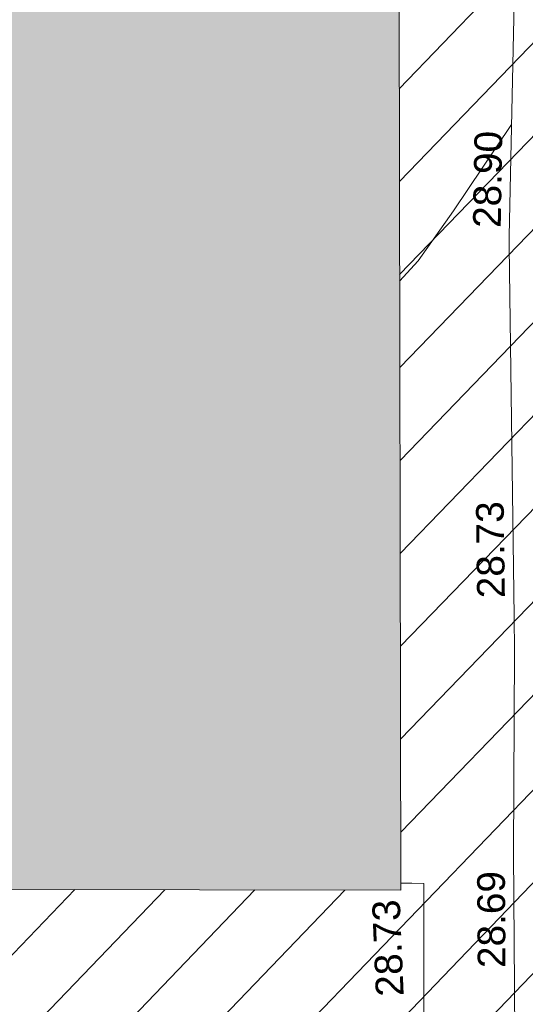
# Model space of a CAD drawing. Header units: millimetres. Extents: x -290717 to 520720, y -103372 to 287762.
# Tile 258 of 375: x 80915 to 87749, y 134590 to 147897. Entities that reach past the tile are written whole.
import ezdxf

# ---------------------------------------------------------------- set-up
doc = ezdxf.new("R2010")
doc.units = ezdxf.units.MM
doc.linetypes.add('IMPORT-HIDDEN2 _3_', pattern=[4762.5, 3175, -1587.5])
doc.linetypes.add('IMPORT-UG_ELEC_STREET LIGHTING_QLB2 _2_', pattern=[2700, 1500, -300.0000000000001, 0, -250, 150, -300.0000000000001, 0, -200])
for name, color, linetype, lineweight, true_color in [('00_UAV_CONCRETE', 9, 'Continuous', 9, 0x808080), ('00_UAV_WALL', 7, 'Continuous', 9, 0x7c00a5), ('01_DTM_CONTOUR_MNR', 7, 'Continuous', 9, 0xa5a552), ('12333-PUM-2D-U-0001-C01 - Rev2_REVIT IMPORT_dwg', 7, 'Continuous', 9, 0x767676), ('A_RHA_Line', 7, 'Continuous', 9, 0x00a600), ('PUM-CHAMBER EXTENTS', 6, 'IMPORT-HIDDEN2 _3_', 9, 0xff00ff)]:
    doc.layers.add(name, color=color, linetype=linetype, lineweight=lineweight, true_color=true_color)
doc.layers.add('A_RHA_Detail', color=7, linetype='Continuous', lineweight=9)
doc.styles.add('Swis721 Lt BT_2', font='swissl.ttf', dxfattribs={"height": 375})

# ---------------------------------------------------------------- blocks, each defined once
blk = doc.blocks.new('12333-PUM-2D-U-0001-C01 - Rev2_REVIT IMPORT_dwg_MGS62954_T2_Galway_ITM_3d_Rev1-2077680-Site Location Plan Existing')
at = {"layer": '00_UAV_CONCRETE', "color": 254, "true_color": 0xcccccc, "flags": 128}
blk.add_lwpolyline([(533990482.5850002, 725680283.7790002), (533990547.585, 725683139.7790002), (533990605.5043429, 725685282.151128), (533990637.5850001, 725686468.7789999), (533990703.3188965, 725690117.3828013), (533990539.7031529, 725690122.4490699), (533990392.0646518, 725690127.0206119)], dxfattribs=at)
at = {"layer": '00_UAV_WALL', "color": 254, "true_color": 0xcccccc, "flags": 128}
blk.add_lwpolyline([(533991718.585, 725678814.779), (533991761.3979558, 725679818.3149525), (533991761.4323798, 725679823.3458691), (533991801.5850001, 725682388.7790002), (533991827.4972053, 725683706.6219188), (533991872.8446288, 725686012.9011853), (533991902.8110293, 725688705.5889663), (533991922.8963124, 725690510.3901883), (533991981.4815797, 725693235.2891474), (533991983.6731504, 725693704.4999399), (533992007.0123217, 725698701.3685498), (533992007.6747441, 725698843.1918048), (533992195.4807081, 725703689.248296), (533992242.69166, 725704907.457426), (533992316.1248336, 725708683.7302266), (533992381.1856673, 725712029.4586464), (533992397.1900485, 725713681.2148721), (533992445.6276332, 725718680.2885913), (533992456.1220001, 725719763.3755002)], dxfattribs=at)
at = {"layer": '01_DTM_CONTOUR_MNR', "color": 254, "true_color": 0xcccccc, "flags": 128}
blk.add_lwpolyline([(533992066.2498626, 725700354.6365284), (533991260.3722934, 725699202.0650829), (533990771.9223536, 725698533.7291317), (533990517.1160828, 725698260.7931753)], dxfattribs=at)
at = {"layer": '00_UAV_CONCRETE', "color": 251, "true_color": 0x666666, "insert": (533990028.7282501, 725688592.9059154), "char_height": 375, "width": 1495.902363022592, "attachment_point": 1, "rotation": 91.38450292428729, "line_spacing_factor": 1.005061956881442, "style": 'Swis721 Lt BT_2'}
blk.add_mtext('28.73', dxfattribs=at)
at = {"layer": '00_UAV_WALL', "color": 251, "true_color": 0x666666, "char_height": 375, "width": 1495.902363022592, "attachment_point": 1, "line_spacing_factor": 1.005061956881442, "style": 'Swis721 Lt BT_2'}
for s, insert, rotation in [('28.90', (533991520.5397781, 725698968.008436), 88.05785501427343), ('28.73', (533991489.6166216, 725693956.810286), 89.73238713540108), ('28.69', (533991410.394115, 725688961.0844597), 89.36239269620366)]:
    blk.add_mtext(s, dxfattribs=dict(at, insert=insert, rotation=rotation))
blk = doc.blocks.new('12333-PUM-2D-U-0001-C01 - Rev2_REVIT IMPORT_dwg-1620468-Site Location Plan Existing')
at = {"layer": 'PUM-CHAMBER EXTENTS', "true_color": 0xfff4d4}
h = blk.add_hatch(dxfattribs=at)
h.set_pattern_fill('FP_14', style=0, pattern_type=2)
h.set_pattern_definition([(45, (-533641079.65, -725615854.3560001), (-618.7184335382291, 618.7184335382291), [])])
h.paths.add_polyline_path([(351699.72233876, 60394.56140982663), (351708.9931528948, 60906.25732133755), (352393.2163071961, 60898.13015711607), (353041.6677554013, 66223.39089320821), (353206.9931529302, 73966.25732144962), (353982.8594361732, 73952.7145251), (354317.3501528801, 76699.64382133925), (358888.3501528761, 76111.64382135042), (361222.350152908, 86809.64382132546), (361563.3501529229, 88895.64382133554), (363078.350152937, 90435.64382137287), (363904.3501529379, 101867.6438212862), (365385.1266995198, 110525.3932341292), (365230.9820148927, 110551.7047199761), (365498.4008083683, 111226.8875165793), (365470.0968050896, 111952.5482150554), (365624.7061381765, 111926.1574136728), (366051.350152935, 114420.6438213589), (364898.3501528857, 114331.6438213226), (360524.3501529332, 111561.643821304), (356416.7002318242, 111258.678218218), (357929.2858412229, 111182.0907012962), (360544.5530249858, 111349.5624075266), (360546.5568067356, 111049.5690885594), (355314.0187962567, 111014.6190039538), (355309.6134037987, 111177.0234435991), (355277.3501528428, 111174.643821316), (352644.3501529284, 114141.6438213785), (338239.8330883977, 112460.2766464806), (329804.3501528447, 111555.6438213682), (319532.3501528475, 110592.6438213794), (310517.3501528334, 109863.6438213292), (302620.3501528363, 109581.6438213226), (295825.3501529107, 109566.6438213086), (279813.3501529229, 106549.643821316), (276140.8366145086, 103581.1872824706), (276061.814112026, 103425.8629484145), (271406.8224872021, 105468.1551963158), (271509.3894614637, 105701.9358727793), (267649.350152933, 107463.6438213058), (260223.350152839, 100640.6438213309), (259796.3501529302, 72682.64382134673), (269496.3501528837, 64316.64382130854), (273776.3501529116, 63665.64382135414), (309011.3501528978, 62955.64382139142), (311037.3501528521, 62074.64382133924), (337339.3501528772, 60871.64382135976), (351699.5658924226, 60394.56660731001)])
h.paths.add_polyline_path([(268358.9909750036, 65556.86419186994), (264596.4920611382, 69167.41490751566), (264804.2082447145, 69383.8727354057), (266581.5988270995, 67470.36930634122), (268566.7072650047, 65773.32227584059), (268393.5501527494, 65592.87780157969)])
h.paths.add_polyline_path([(332379.887152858, 67575.85382149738), (302320.8871528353, 68122.8538214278), (302332.4158496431, 68783.33241919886), (280169.8095181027, 69186.63780598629), (280330.3604934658, 78384.59702432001), (275960.0958838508, 78464.13017966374), (276108.0612945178, 86595.19465455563), (280450.151176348, 86519.4031937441), (280756.2778082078, 103341.6855813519), (302910.5740271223, 102938.5317815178), (302921.4142533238, 103534.2289657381), (310787.9439886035, 103391.0774384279), (310815.0515438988, 104880.7045066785), (318228.828162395, 104745.7919744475), (318301.0448391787, 108714.2766025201), (322633.8020448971, 108635.4310593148), (322539.6341878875, 103240.5581443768), (349750.1643799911, 102745.3933022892), (349310.9351529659, 74176.42282136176), (332506.0083566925, 74506.52523825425), (332420.225768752, 69792.56032023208)])
h.paths.add_polyline_path([(262373.7501529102, 72788.24382131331), (262335.6501528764, 75226.64382130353), (265345.5501529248, 75226.64382130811), (265383.6501528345, 72864.44382133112), (265304.2827260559, 72862.43451938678)])
h.paths.add_polyline_path([(261383.1501528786, 75912.44382136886), (261459.3501528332, 80789.24382133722), (267517.2501529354, 80713.04382135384), (267441.050152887, 75836.24382130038), (261504.3495088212, 75910.91930116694)])
h.paths.add_polyline_path([(302573.8228673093, 78329.52926304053), (302592.4407276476, 78963.90062831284), (306343.567266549, 78898.43991812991), (306598.9518629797, 91613.85658206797), (302817.4785721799, 91689.80612071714), (302824.7187942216, 92271.10215000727), (296640.3411529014, 92395.32482125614), (296360.3411528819, 78454.32482147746), (302538.3452618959, 78330.24181806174)])
h.paths.add_polyline_path([(261840.3501529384, 80865.44382136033), (261687.9501528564, 92981.24382131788), (264050.1501528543, 92981.2438213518), (264202.5501529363, 80865.44382139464), (263838.6680771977, 80865.44382138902)])
h.paths.add_polyline_path([(274664.4282881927, 104261.9875886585), (272430.0401462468, 105281.7542374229), (273799.1437452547, 104582.3695657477), (274486.1144024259, 104328.01044291)])
h.paths.add_polyline_path([(315481.3501528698, 115683.6438212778), (326437.165211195, 116343.5766866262), (364189.350152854, 120948.6438212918), (366744.3501529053, 124721.6438213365), (363517.3501528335, 126053.6438213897), (359872.3501529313, 126432.6438213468), (352849.3501528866, 126181.6438212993), (339104.3501528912, 124625.643821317), (335451.3501528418, 124514.6438212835), (325145.3501528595, 123235.643821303), (319635.3501528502, 122976.6438213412), (314446.3501528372, 122493.6438213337), (313566.3501528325, 118980.6438212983)])
h.paths.add_polyline_path([(322305.050152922, 119194.0438212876), (322152.6501528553, 121403.8438213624), (326724.6501528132, 121784.8438213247), (326877.0501529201, 119498.8438214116), (323355.1979919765, 119264.0536772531)])
h.paths.add_polyline_path([(328629.650152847, 120870.443821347), (328477.2501528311, 122089.6438212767), (329810.7501529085, 122242.0438213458), (329963.1501528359, 121022.8438213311), (328841.3815410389, 120894.6416942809)])
h.paths.add_polyline_path([(317352.0501528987, 121480.0438213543), (317352.0501528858, 121861.0438214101), (317618.7501528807, 121856.3885555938), (317618.7501528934, 121480.043821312), (317362.3608135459, 121480.0438213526)])
h.paths.add_polyline_path([(331601.4501528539, 122089.6438213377), (331144.2501528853, 122242.0438213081), (331258.5501528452, 122623.0438213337), (331715.7501528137, 122470.6438213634), (331644.5503212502, 122233.3110493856)])
blk.add_blockref('12333-PUM-2D-U-0001-C01 - Rev2_REVIT IMPORT_dwg_MGS62954_T2_Galway_ITM_3d_Rev1-2077680-Site Location Plan Existing', (-533641079.6498471, -725615854.3561786))

msp = doc.modelspace()

# ---------------------------------------------------------------- hatches: boundary and pattern name
at = {"layer": 'A_RHA_Detail', "true_color": 0xc0c0c0}
h = msp.add_hatch(color=9, dxfattribs=at)
h.paths.add_polyline_path([(-80880.60083898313, -68502.79057078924), (-80400.86592458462, -68483.4150911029), (-80400.86592458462, -62984.64684182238), (-24474.85765180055, -63009.32043784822), (-24456.14471274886, -50840.30023854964), (-36622.55041054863, -50831.65104346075), (-36622.5504104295, -44228.57792609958), (-50959.05265825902, -44213.68205212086), (-50959.05265825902, -42573.78171509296), (-54563.93258049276, -42571.21897729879), (-54565.69773355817, -45054.17447471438), (-92408.82109324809, -45027.27149617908), (-92411.78875845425, -49201.74309219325), (-100061.9988811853, -49201.74309219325), (-100052.221444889, -64852.82557835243), (-86120.90825231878, -64852.82557835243), (-86092.16626519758, -62957.90041523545), (-84861.10047611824, -62957.90041520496), (-84854.79054275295, -68240.10973718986), (-80870.60226895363, -68240.10973718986)])
h.paths.add_polyline_path([(-137238.9269955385, -68461.93840922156), (-132719.7426408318, -68433.06336920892), (-132847.0731201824, -62850.0428228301), (-130454.6837966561, -62916.63108081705), (-130498.2830220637, -61355.8539363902), (-117581.136331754, -61423.42893434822), (-117492.3908565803, -49183.91309186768), (-125136.5200282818, -49178.47881939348), (-125133.5727033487, -45032.61887132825), (-163007.1824077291, -45005.69421944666), (-163007.1824077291, -44090.29634113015), (-163123.8521375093, -44090.21339942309), (-163122.6389897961, -42383.751842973), (-166563.8543420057, -42383.75184295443), (-166565.0349082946, -44044.3982420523), (-193158.4656786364, -44025.49275802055), (-193195.152889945, -62863.6565097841), (-137269.7106414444, -62916.63108078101), (-137254.3708868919, -65679.90523788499)])
h.paths.add_polyline_path([(120310.9497607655, -32334.2823016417), (120312.4652266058, -31610.73011961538), (133451.2244789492, -31638.24899384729), (133469.2230092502, -19717.98315777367), (121295.7536929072, -19692.48606427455), (121319.8434528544, -8190.941560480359), (112277.0825929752, -8172.001674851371), (112263.1769726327, -14811.12345451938), (78285.85310969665, -14739.95861435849), (78292.82277619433, -8167.077575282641), (76545.55099677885, -8163.40371230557), (69355.76844230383, -8152.931592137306), (69353.66597202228, -9156.746357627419), (68372.60878942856, -9154.691552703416), (68372.60878942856, -13705.52853212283), (69333.72334743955, -13707.54156767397), (69325.07112544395, -16249.53369225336), (66623.4489111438, -16249.53369225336), (66619.79243932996, -17995.29925522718), (65989.07757491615, -17995.29925522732), (65985.44262769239, -19730.78799479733), (57152.23993372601, -19712.28702423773), (57127.42535098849, -31559.89461998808), (70277.87165423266, -31587.43801817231), (70277.87165428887, -32271.74147154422), (78263.96947906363, -32285.12944888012), (78266.62669288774, -31019.79372153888), (112335.8856506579, -31091.15111856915), (112335.8856506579, -32317.57330550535), (119781.4233959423, -32333.17321910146)])
h.paths.add_polyline_path([(7503.71740934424, -1791.43926322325), (15482.43097389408, -674.0213230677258), (15484.0826184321, 148.1327206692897), (56188.28042539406, 205.5276654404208), (56155.8432600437, 14338.31663138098), (18016.62665932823, 14236.4814953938), (17967.9025208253, 34313.18372075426), (21727.10644861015, 34324.06926249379), (21708.9097307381, 40608.10218319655), (18009.66447156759, 40608.10218325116), (17995.54603703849, 45483.75063445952), (9770.084212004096, 45420.63294734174), (3966.216019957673, 45443.14492469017), (3984.771235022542, 14176.56786831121), (1023.062455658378, 14176.56786840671), (-276.5134647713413, 14190.52623465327), (-231.6790044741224, 5976.811441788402), (-226.4491536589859, 193.7444677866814), (1220.250839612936, 179.5999159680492), (7477.609307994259, 143.2867556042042), (7488.638446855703, -674.0213230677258)])
h.paths.add_polyline_path([(77755.59663317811, 53.47451145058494), (77729.51881611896, 1699.844979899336), (94464.47132486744, 1659.976083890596), (94606.37913471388, 17991.39023626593), (88810.41901146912, 18015.03260816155), (88799.89418497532, 14436.74271609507), (69413.88950349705, 14457.87738898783), (69377.35724448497, 99.62816357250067), (70760.85642036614, 92.0068082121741)])
h.paths.add_polyline_path([(61252.12079698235, 46453.95617369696), (105774.7348988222, 46472.68783510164), (105768.2642197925, 61852.61234310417), (92285.13876306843, 61852.61234310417), (92308.59670397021, 65784.30757142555), (96107.46680002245, 65767.6044524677), (96059.6808111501, 75209.20847378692), (101084.8427276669, 75071.88872768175), (104988.0046543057, 74765.36560410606), (108403.6894220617, 74363.84089439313), (112009.2703903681, 73787.25420864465), (115645.3524814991, 73049.69667210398), (116890.8108050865, 72761.69136255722), (120208.9929832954, 71893.18353872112), (120865.241739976, 71703.68487155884), (124135.6329505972, 70669.67317909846), (127435.6253142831, 69480.50055823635), (127820.4368655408, 69394.93141813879), (128274.3081769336, 69331.69585757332), (128731.879114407, 69306.66104520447), (129189.9401456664, 69320.00258265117), (129645.2782985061, 69371.62688830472), (130094.6997111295, 69461.17185607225), (130535.0520071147, 69588.00939078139), (130963.2464342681, 69751.2498188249), (131376.279516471, 69949.74812593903), (131771.254123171, 70182.11198906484), (132162.5575600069, 70460.54046602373), (132496.0921582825, 70741.69081117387), (132820.8713676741, 71064.98072578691), (133117.4593294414, 71414.31364276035), (133383.77568926, 71787.23923958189), (133616.5473239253, 72178.53728446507), (133817.1647262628, 72590.54524901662), (133982.6025969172, 73017.89547517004), (134111.7005086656, 73457.59040804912), (134203.5529320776, 73906.545904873), (134257.5155882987, 74361.61286220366), (134272.5462649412, 74819.59931534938), (134250.5259874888, 75277.29281749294), (134189.6227572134, 75731.48297750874), (134090.9274700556, 76178.98397761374), (133955.1324028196, 76616.65691996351), (133783.1900598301, 77041.4318434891), (133576.3064937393, 77450.3292564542), (133335.9328436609, 77840.48103831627), (133063.7551572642, 78209.15055536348), (132761.6825665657, 78553.75185442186), (132431.8338935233, 78871.86780505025), (132076.5227904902, 79161.26705200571), (131698.2415079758, 79419.91966864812), (131299.6434187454, 79646.01139199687), (131093.5942456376, 79746.34209763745), (132146.0467355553, 83110.22226149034), (122787.763295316, 86282.54285521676), (121604.3555410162, 82800.35918872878), (117095.9864226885, 83870.84033788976), (116841.9598400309, 83526.35449576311), (116120.5435466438, 91221.9361197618), (110237.7341284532, 91274.27491024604), (110194.3680786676, 90435.39030217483), (104988.0046543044, 90486.49901569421), (104973.2761846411, 94309.82427956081), (103746.1314668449, 94309.82427962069), (103839.9937121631, 122852.1474272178), (96365.09202303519, 122931.9599471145), (96350.3400238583, 123952.416858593), (104555.5505249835, 123902.1925258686), (104607.3234457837, 120248.5396157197), (125502.5015002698, 120134.193340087), (125662.0200253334, 137657.3796883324), (114479.5865733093, 137699.2256881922), (114382.3062641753, 129149.9458158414), (104644.1590035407, 129187.997507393), (104577.9931702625, 126217.3903165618), (101184.4926405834, 126159.1566967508), (101264.6166812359, 135959.2655565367), (89967.23177303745, 135988.8856164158), (89927.63362986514, 125823.6463181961), (93630.53562299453, 125840.7948842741), (93580.6568888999, 122931.9599471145), (88697.38835373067, 122904.7310127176), (88679.38989541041, 95739.0914377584), (86378.25848993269, 95739.0914377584), (86378.18187189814, 96178.10083375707), (83279.5074328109, 96200.92083330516), (83273.62493422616, 95735.74732136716), (70169.67509616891, 95733.22421950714), (70166.2684274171, 96272.07409350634), (66674.99731291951, 96257.14073659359), (66654.74538556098, 95755.71092140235), (65784.77231076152, 95755.71092140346), (65887.65094981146, 117470.6305650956), (53473.34271625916, 117487.9046429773), (53434.44066306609, 98570.4634906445), (40649.41626913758, 98570.46349066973), (40610.16711556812, 94406.01479082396), (38853.82372865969, 94410.36303444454), (38848.65589191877, 89463.65332732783), (40612.46601909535, 89518.45976927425), (40665.38257359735, 86257.73741131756), (38372.19584673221, 86305.7230928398), (38369.79373532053, 76901.0507917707), (50937.95125076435, 76944.40198877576), (50922.88567283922, 74598.78180893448), (56484.90611318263, 74588.85093774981), (56484.9061131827, 75194.85181998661), (92465.40372273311, 75233.02581663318), (92645.92783659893, 71766.64845097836), (89810.5550181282, 69362.83965827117), (85313.16173971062, 69360.94750424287), (85313.16173971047, 66907.40508090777), (75210.14498260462, 66903.15451592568), (75210.14498260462, 63815.70944554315), (70819.40014306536, 63815.70999204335), (70819.21601502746, 64253.35708063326), (69456.8341568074, 64253.35708063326), (69455.71957374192, 66901.99623168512), (61303.3285675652, 66898.56680686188), (61304.56054652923, 63970.32021231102), (70500.41048205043, 63970.32021223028), (70500.40885431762, 61852.59006210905), (61245.64388480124, 61848.69637492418), (61252.12079698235, 46455.07044720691)])
h.paths.add_polyline_path([(-17153.16561239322, 48569.32684293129), (-17153.16561227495, 60770.38083690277), (-29362.88357762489, 60774.7042869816), (-29362.88357762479, 67399.20394583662), (-43507.25361058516, 67405.01911302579), (-43488.53133082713, 69093.07334179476), (-45766.41866234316, 69109.32868391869), (-45794.34620035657, 67405.01911302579), (-47272.11273197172, 67404.21245453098), (-47272.44887636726, 66454.91798912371), (-86004.56386335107, 66468.6329952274), (-86006.66970790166, 60521.58362724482), (-92662.8772251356, 60521.58362724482), (-92666.53762789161, 50184.35611936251), (-79752.016597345, 50179.78302554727), (-79752.016597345, 48591.49323813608), (-17157.71631240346, 48569.32845421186)])
h.paths.add_polyline_path([(-201056.4185879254, 48628.75479108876), (-138377.9751621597, 48634.64535782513), (-138377.9751621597, 50133.28202330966), (-125467.710581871, 50134.49533928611), (-125468.6909603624, 60566.19036866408), (-132186.8595615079, 60565.86652591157), (-132187.4203588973, 66533.01978768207), (-170643.3098734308, 66805.61809689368), (-170643.3098732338, 67738.78475851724), (-200340.0100486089, 67488.93693767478), (-200348.7175167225, 60827.7802510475), (-201057.5650552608, 60827.71357562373), (-201056.6510294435, 51102.0431337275)])
h.paths.add_polyline_path([(-240051.5126725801, 54769.1949116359), (-239444.4902595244, 54811.10754483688), (-239186.5396225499, 54841.92927608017), (-238764.8191578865, 54940.98166103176), (-238382.4735933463, 55122.46891391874), (-237990.3402229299, 55354.87497237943), (-237269.2031026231, 55936.21514997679), (-237030.2712443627, 56228.66101920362), (-236793.0039600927, 56569.31473977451), (-236554.5880579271, 57004.26389721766), (-236432.7219585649, 57267.46508911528), (-236300.0815274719, 57753.26239002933), (-236250.7285154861, 58017.17885687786), (-236235.6490610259, 58516.21786795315), (-236233.2538430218, 58987.85640057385), (-236213.702979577, 59823.48083772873), (-236363.8287856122, 59820.8603820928), (-236634.0279869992, 60698.06075831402), (-236391.9547756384, 61432.1972634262), (-236225.4740089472, 61435.10319604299), (-236201.6036570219, 62637.68779599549), (-232563.5271750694, 62639.28734435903), (-232563.5271750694, 63049.03842407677), (-232732.1945866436, 63049.15302221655), (-232860.1521278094, 63457.9589027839), (-232731.6068089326, 63914.24862701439), (-232560.8209657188, 63914.24862701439), (-232521.9864006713, 70597.99604498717), (-240628.6947850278, 70598.85496274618), (-240629.7923196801, 72350.98321581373), (-246412.6011213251, 72347.36085937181), (-246412.6011213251, 70616.45923939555), (-254449.5805725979, 70618.60952619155), (-254454.637144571, 70754.06491724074), (-254469.7140363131, 73191.6627625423), (-263883.2532625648, 73267.83063692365), (-263902.4181505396, 68260.74348557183), (-263714.8217520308, 68259.82096576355), (-263552.9672900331, 67819.6543439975), (-263719.0883117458, 67392.20684197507), (-263913.629869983, 67392.20684288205), (-263956.7001914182, 58633.76423459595), (-260181.1963171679, 58611.22607638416), (-260192.3146984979, 56354.25111578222), (-257184.684388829, 56339.46086010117), (-257213.4419958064, 57092.93866025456), (-257338.5163846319, 57093.27331227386), (-257471.0109295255, 57531.7457231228), (-257338.5163845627, 58062.22513700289), (-257203.4956297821, 58064.06881293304), (-257173.5751889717, 58598.54056827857), (-256478.2273617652, 58575.27357918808), (-256478.2273617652, 58788.51859477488), (-256013.0091299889, 58911.92701537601), (-255397.0786589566, 58780.99767608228), (-255397.0786664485, 58595.98242230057), (-243809.8853614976, 58585.92793205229), (-243805.3570672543, 58352.04527760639), (-243740.9394682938, 57884.52572396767), (-243619.083060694, 57421.84877501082), (-243424.3877541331, 56943.65915328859), (-243247.1437899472, 56608.24157716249), (-243003.0710577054, 56249.99021479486), (-242732.2093200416, 55932.75703086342), (-242371.7230179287, 55603.12658814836), (-242141.2551255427, 55424.88676771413), (-241804.9643038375, 55216.88439829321), (-241529.464082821, 55077.02869058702), (-241100.6275144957, 54917.18295005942), (-240836.2134980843, 54840.82833179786), (-240453.4486196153, 54788.6078413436), (-240203.3756532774, 54776.52967577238)])
h.paths.add_polyline_path([(40276.69022620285, 59895.3641775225), (40328.62676026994, 69196.9439153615), (36588.99968782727, 69217.82459101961), (36619.46637569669, 74674.25962431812), (32264.36460075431, 74687.02318924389), (32233.48293864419, 69156.26826309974), (11916.69390488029, 69269.70959690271), (11966.66200108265, 78218.75165977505), (29087.50901742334, 78123.15526811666), (29143.44567202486, 88141.13700481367), (15719.34879623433, 88216.09212957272), (15732.60379610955, 90589.99788900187), (4594.294101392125, 90652.19003492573), (4525.129359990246, 78265.12250452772), (10096.76365550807, 78234.01258734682), (10077.43887221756, 74773.03821913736), (4547.641142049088, 74803.91453678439), (4465.579974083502, 60107.16002351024), (19125.89094757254, 60025.30234268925), (19139.86249371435, 62527.53804648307), (31738.59196305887, 62457.19146407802), (31724.55430855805, 59943.11609818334), (38369.79364222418, 59906.01157297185)])
h.paths.add_polyline_path([(-246083.0241259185, 72334.29150213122), (-246083.0594797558, 72334.30275087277), (-246208.2905500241, 72334.29150213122)])
h.paths.add_polyline_path([(-114575.3004830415, 112178.0758696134), (-114575.3246436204, 112178.0758696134), (-114707.2752166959, 115801.5811617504)])
h.paths.add_polyline_path([(-154699.9178766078, 101760.4080976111), (-114382.0503338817, 101776.0542915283), (-114382.0503338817, 106926.936016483), (-113755.641395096, 106927.1791078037), (-113757.5507412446, 111847.2721532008), (-114431.6837526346, 111847.2721532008), (-114431.8098651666, 112178.075869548), (-114575.3004830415, 112178.0758696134), (-114578.9984943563, 121707.2390834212), (-123056.9849702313, 121707.2390834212), (-123068.8201032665, 156452.7036899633), (-119381.2340625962, 156454.1347343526), (-119381.2340625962, 160165.8603541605), (-115501.031452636, 160167.3661472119), (-115503.3750945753, 166206.5793118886), (-132411.7987151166, 166599.6604729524), (-132411.8243306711, 166665.6603411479), (-135275.0124468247, 166664.5489553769), (-135275.0124468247, 166628.1883102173), (-135911.3205077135, 166628.1944503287), (-135911.3479256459, 166352.1604668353), (-152521.1633846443, 166345.7145607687), (-152518.3680955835, 159142.6836790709), (-150699.3133726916, 159117.9265656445), (-150755.6690356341, 122560.6912032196), (-151059.2005266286, 122560.6912032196), (-151061.0981347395, 121302.4374931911), (-154138.3148337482, 121372.6012653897), (-154138.3148337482, 121865.183451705), (-154704.3888425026, 121867.2611370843), (-154688.5451973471, 119352.3937021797), (-154745.5933227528, 119352.3715636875), (-154745.5763474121, 118722.1532660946), (-160794.1544526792, 118748.744283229), (-160794.1544527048, 119410.5425977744), (-163852.1622693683, 119422.408321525), (-163855.0715294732, 118762.2003111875), (-167568.6765459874, 118778.5256058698), (-166634.6619849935, 124395.1277019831), (-166843.6206842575, 124471.2090400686), (-167568.6765459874, 124707.6250904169), (-168028.2173235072, 124841.3808643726), (-168630.5006276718, 124991.3056740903), (-169238.2056070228, 125117.4693074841), (-169850.3952285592, 125219.6772877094), (-170466.1255403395, 125297.7720169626), (-171089.1102599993, 125351.8553033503), (-171704.4065937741, 125381.1774254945), (-172325.0479971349, 125386.3595015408), (-172782.2248668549, 125374.5832363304), (-173401.7764236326, 125337.4554476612), (-174019.3926983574, 125276.0328036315), (-174634.1213722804, 125190.4100127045), (-175245.0145766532, 125080.7190996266), (-176047.1958093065, 124895.7675261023), (-176665.4852587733, 124724.7228134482), (-177045.3001228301, 124609.1129151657), (-177631.5127793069, 124405.2077276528), (-176665.4852586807, 118818.5158793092), (-177558.9402083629, 118822.4435769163), (-177662.2853368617, 125263.4341236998), (-176365.3912352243, 126542.9270807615), (-159462.2970490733, 126319.9103917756), (-157057.7396790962, 128609.0850976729), (-157060.6673204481, 136153.1661957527), (-158638.8016610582, 137740.2441626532), (-159352.3735831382, 137740.2441626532), (-161634.4140635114, 140201.1078539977), (-168727.9404946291, 140256.8191147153), (-171035.0401162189, 137942.884730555), (-174184.1459014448, 137942.884730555), (-176460.1168228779, 140292.2858551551), (-177341.68569345, 140292.285855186), (-177341.7114445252, 140358.4281613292), (-183428.5803825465, 140356.0660244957), (-185921.6385984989, 137917.4639097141), (-185921.6385985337, 131757.309115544), (-186906.8767412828, 131756.9267734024), (-187725.3914540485, 130809.9989183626), (-187724.0588902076, 127376.1828149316), (-186481.0281350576, 126304.557648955), (-186479.4846755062, 122327.2959175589), (-185176.2828158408, 121059.4673825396), (-180304.1129154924, 121059.4673825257), (-180304.1136492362, 118802.0484409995), (-193555.3706955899, 118802.0484409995), (-193555.3686998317, 133117.8341649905), (-192593.6442938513, 133118.2073819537), (-192593.6442938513, 134200.8158367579), (-192224.6284783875, 134200.9592041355), (-192225.5653014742, 136615.0101267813), (-192595.0012461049, 136615.0101267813), (-192595.4357332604, 137734.4745166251), (-193589.2709668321, 137734.4746851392), (-193589.2685988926, 147474.5705834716), (-193163.2062206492, 147492.8644728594), (-192606.8095195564, 147551.4951472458), (-192359.9383250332, 147589.5931622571), (-192199.8207947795, 147616.5827293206), (-191882.7548926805, 147682.9245600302), (-191568.5380071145, 147761.6632019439), (-191020.2573150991, 147932.4221712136), (-190950.5841382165, 147955.8263236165), (-190647.7999969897, 148070.951423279), (-190349.769078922, 148197.8750093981), (-190056.9509284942, 148336.4013817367), (-189769.7970512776, 148486.316942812), (-189375.4954991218, 148717.2624196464), (-189132.9060261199, 148873.2749095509), (-188867.5421091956, 149059.0543930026), (-188609.6764469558, 149255.1087866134), (-188354.9814056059, 149465.3525772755), (-188079.6339208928, 149713.8792482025), (-187884.9836199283, 149901.8220103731), (-187538.2510284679, 150274.4802367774), (-187446.2998447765, 150378.396083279), (-187241.3270201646, 150629.2310214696), (-187046.3599558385, 150887.9197697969), (-186861.699277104, 151154.0634500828), (-186546.1373636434, 151669.8298752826), (-186524.4196769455, 151707.063245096), (-163675.289831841, 151669.8298752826), (-163687.5843044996, 148134.0767945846), (-157303.6541541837, 148136.4921063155), (-157303.6541541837, 155759.9150161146), (-157557.4317586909, 155765.0384228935), (-157555.9168973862, 166678.0466575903), (-187009.2021991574, 166699.7464767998), (-187013.0952111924, 162054.4009359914), (-188707.1775469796, 162044.5925187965), (-188705.9961893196, 155021.5333641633), (-188737.9999316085, 154650.5326603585), (-188799.0133970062, 154283.1866125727), (-188857.2045401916, 154035.4341107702), (-188966.1106131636, 153679.3368924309), (-189102.6200311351, 153332.8820747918), (-189265.8911677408, 152998.2056672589), (-189454.9174010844, 152677.3710606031), (-189645.2484685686, 152421.322012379), (-189916.9563410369, 152104.2450531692), (-190212.7041973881, 151809.4634871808), (-190530.6686598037, 151538.7947475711), (-190868.889367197, 151293.9075915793), (-191225.2810786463, 151076.3118324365), (-191597.6465194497, 150887.3490190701), (-192092.8415776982, 150682.5621956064), (-192485.2937347, 150569.6612301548), (-192903.8930807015, 150482.2408890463), (-193187.215491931, 150440.8868273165), (-193594.1866364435, 150407.1257787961), (-193594.5953882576, 151459.989522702), (-205369.2399268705, 151455.4201248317), (-205354.452352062, 113350.0822379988), (-207187.1580384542, 113349.3709450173), (-207184.3024929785, 105991.0636522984), (-205312.8709512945, 105991.0636522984), (-205311.2365670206, 101769.6553082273), (-175488.645120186, 101781.2285901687), (-175488.645120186, 110889.6985621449), (-154703.462766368, 110897.5679794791), (-154700.5193329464, 103310.2697088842)])
h.paths.add_polyline_path([(193735.9435692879, 113047.8274775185), (208865.0938716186, 114991.026643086), (208976.1154122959, 114126.6471161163), (216447.8967330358, 115086.3281915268), (216038.7305308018, 118271.970241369), (232648.5073383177, 120405.3421627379), (233425.9936153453, 114352.0734369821), (240632.2017567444, 115277.6440986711), (239854.8412683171, 121329.9334728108), (256406.8682407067, 123455.8879629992), (257091.7572256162, 118089.1198988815), (264572.287122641, 119040.8180953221), (261877.8350554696, 138524.7609215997), (259178.7147038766, 138221.6086023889), (259197.3483654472, 137439.0084132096), (254686.1480587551, 136897.0007613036), (255412.6810205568, 131314.8303174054), (240852.7447965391, 129522.4514055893), (239771.0426540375, 137918.8519126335), (240649.582243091, 138010.1984551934), (240062.3063116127, 142776.6750342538), (239165.7694641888, 142685.0143484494), (237630.9646614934, 151018.3171733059), (266172.8791088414, 154560.7889781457), (271297.187694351, 142612.4006970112), (276531.7397502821, 144861.0987145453), (274941.5029779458, 148527.903728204), (302074.530765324, 160134.9084326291), (300215.9323773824, 164320.1841173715), (301528.161327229, 164907.0997990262), (300405.1237791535, 167477.8916353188), (299016.6944531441, 166945.7181825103), (295626.7488506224, 174518.7544287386), (294333.0289184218, 177537.1551681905), (287288.847594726, 174518.7544287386), (289427.6893504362, 169661.0163464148), (272956.7816584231, 162557.1203578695), (271943.2187786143, 164897.4305293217), (267016.3118217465, 162764.0369715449), (268502.3094164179, 159357.043014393), (265200.4029571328, 157946.4096681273), (226856.4166955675, 153146.7821791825), (227510.3041274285, 148852.0205335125), (228280.9873164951, 141179.0007484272), (227302.3544112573, 141050.2812999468), (227895.3788231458, 136433.1758633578), (228748.5501749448, 136523.8855003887), (229602.307730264, 128023.7667641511), (217691.2359889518, 126493.8999679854), (217642.3600127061, 126874.4332670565), (215138.5007311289, 126552.8357430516), (215194.9980427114, 126112.9650749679), (215015.6132225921, 126089.9247571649), (214840.967257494, 127449.6644606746), (192258.7012018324, 124549.1816390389), (193486.3576426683, 114991.026643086)])
h.paths.add_polyline_path([(-78076.24179098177, 117605.518872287), (-78076.23951907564, 117610.0871212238), (-78070.31812256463, 129485.733079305), (-74723.15926546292, 129478.3852560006), (-74723.15926546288, 125435.7860625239), (-48015.64546089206, 125380.0246061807), (-47996.55031653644, 135872.5822179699), (-61198.159180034, 135901.5630078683), (-74714.72264147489, 135923.5088764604), (-74723.62876031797, 131865.2975510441), (-78070.31812256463, 131872.6421692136), (-78062.97909490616, 149549.768943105), (-58292.26570494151, 149541.5607197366), (-58292.26570494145, 148946.2407608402), (-37707.70924049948, 148937.6946534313), (-37707.70924049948, 159740.0690313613), (-44148.26955758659, 159742.7429641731), (-44148.26955758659, 162961.3319175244), (-49829.95437586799, 162961.3319175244), (-49830.92144141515, 160632.0129326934), (-78494.0902662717, 160643.9130440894), (-78494.0902662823, 161615.1537737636), (-78739.22585210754, 161615.2555472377), (-78691.79195364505, 168187.9195488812), (-90844.5764503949, 168126.8149080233), (-90962.52567696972, 152686.7636278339), (-89064.97866810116, 152685.97582136), (-89079.54115383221, 117610.0871212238), (-78374.80210165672, 117605.6428258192)])
h.paths.add_polyline_path([(69254.82576126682, 129235.9722870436), (69259.97086178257, 136167.7892474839), (86068.0992678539, 136131.0235193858), (86008.66431381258, 164703.3084147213), (58789.63167882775, 164723.5115811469), (58789.63167882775, 170119.2062865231), (54460.16324890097, 170122.4198087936), (54457.21717773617, 166153.2792453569), (47042.21516498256, 166158.7829869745), (47041.10931533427, 164668.9097040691), (39173.27935198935, 164674.7495545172), (39172.83712618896, 164078.9539098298), (17014.87910992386, 164095.400525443), (17002.38841206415, 147267.1142245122), (12659.63471563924, 147267.1142245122), (12653.6008753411, 139137.9291796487), (17031.41608901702, 139134.6797717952), (17024.58791744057, 129935.3194463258), (39191.34773726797, 129918.8662983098), (39191.34773726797, 129258.2867272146), (69014.0340609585, 129236.1510132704)])
h.paths.add_polyline_path([(39265.62356917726, 139467.8223435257), (33050.91021530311, 139484.1586867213), (33087.56357182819, 153427.9220784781), (39277.60130890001, 153411.6505991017), (39277.60130890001, 152830.3127277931), (43058.29603858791, 152820.3745823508), (43024.83899408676, 140092.5601633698), (39267.2657899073, 140092.5601633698)])
h.paths.add_polyline_path([(1979.548949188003, 189123.2414339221), (18699.10403225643, 189180.0465563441), (18678.46874727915, 195253.6675675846), (24349.02704558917, 195272.9334349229), (24334.96888369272, 199550.7690689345), (28829.78348971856, 199566.0403168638), (28798.35772162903, 208815.6446465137), (24334.94961552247, 208806.1514042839), (24333.90624838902, 209113.2475694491), (16811.59093053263, 209087.6902915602), (16806.58456496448, 208843.590909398), (6772.293057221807, 208809.4991440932), (6797.166076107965, 201488.5780549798), (-8471.058649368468, 201436.7038403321), (-8471.058649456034, 200429.0172029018), (-11856.09020773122, 200417.5164702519), (-11823.72827012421, 190892.3684139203), (-7614.729360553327, 190904.9356358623), (-7614.729360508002, 190170.8290169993), (-4608.619189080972, 190169.2993656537), (-4608.238782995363, 190916.8832264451), (1973.379031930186, 190939.2444093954), (1977.122761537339, 189837.3456606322)])
h.paths.add_polyline_path([(-20506.2213294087, 190640.028646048), (-20122.28942212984, 206347.1214480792), (-41550.34215554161, 207015.255795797), (-41462.26177905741, 210449.6195896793), (-31391.41053375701, 210152.0276719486), (-31078.64493158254, 223862.574366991), (-44305.08575746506, 224230.797228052), (-44490.79956595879, 211865.5542346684), (-47510.12209651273, 211942.9901386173), (-47722.57925074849, 203659.0205615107), (-47076.06680551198, 203635.3001466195), (-47175.4684425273, 199531.9403872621), (-46801.21126120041, 199520.4703265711), (-46873.68175963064, 195478.589946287), (-44600.40472249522, 195425.25597799), (-44685.88459510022, 192243.2795180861), (-38073.99929110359, 192135.6564361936), (-38104.39995468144, 191126.9722513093), (-21537.79264469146, 190668.5723413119)])
h.paths.add_polyline_path([(16801.02360974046, 195961.5001375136), (9656.615133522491, 196015.1086064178), (9643.83815057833, 199513.9922857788), (11631.77992465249, 199485.8321209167), (11631.79209405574, 203322.2460457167), (16806.58456511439, 203391.4855727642), (16801.04077099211, 195984.4293109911)])
h.paths.add_polyline_path([(122084.9263243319, 200536.2570557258), (122088.180516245, 206386.1947929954), (125211.1061637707, 206386.1947929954), (125211.1162733, 206645.8932838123), (126202.709897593, 206645.8932838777), (126203.0204768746, 207041.0477229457), (130401.4034740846, 206979.0758390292), (130444.269112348, 209883.2802976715), (126202.8383602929, 209945.883203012), (126203.0204768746, 214624.1281189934), (127364.7919503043, 214624.1281189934), (127365.2106673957, 225380.2058570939), (126159.8599207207, 225380.2527798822), (126207.4133336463, 241475.3410923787), (119482.541129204, 241495.8747302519), (119479.204156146, 246182.0096278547), (109943.9121324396, 246175.219673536), (109953.2702600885, 233033.3814297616), (115000.5285021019, 233033.3814296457), (114999.5792924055, 208653.4991933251), (112026.3032629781, 208653.4991933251), (112024.3519988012, 200538.6764491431), (122024.6079402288, 200536.271559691)])
h.paths.add_polyline_path([(30087.05071628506, 200986.75440713), (38030.67179073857, 201028.6865661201), (38030.67179073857, 202922.9731661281), (38109.89531489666, 202923.3913649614), (38067.25569093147, 208827.6066631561), (38013.35839375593, 208827.667223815), (38012.38630312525, 209012.5383931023), (30044.90685988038, 208970.4802974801), (30060.65944993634, 205986.3119354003)])
h.paths.add_polyline_path([(195986.2599411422, 205661.5722736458), (202896.8751332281, 206052.0074670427), (202676.886254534, 209945.7611691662), (195766.2710618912, 209555.325975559)])
h.paths.add_polyline_path([(-91652.40581580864, 206392.6172135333), (-79454.24421187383, 206432.5105635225), (-79629.29258199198, 238245.6998510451), (-68904.21147484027, 238215.095164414), (-68918.56040493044, 246314.0782553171), (-68756.515268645, 246312.9061543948), (-68755.20581930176, 246638.9786699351), (-79620.07671794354, 246651.3624133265), (-79606.5628449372, 247343.5411849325), (-82154.50636787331, 247318.0695596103), (-82154.50636787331, 247488.1275895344), (-91640.64698348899, 247472.5371040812), (-91638.72040628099, 246846.4753752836), (-131470.3702759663, 246641.42150215), (-131470.3702759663, 250159.5419305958), (-142857.1087886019, 250176.7939677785), (-142864.0554935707, 246220.0701029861), (-165118.8027587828, 246272.3986783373), (-165040.0492656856, 253907.936045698), (-178677.4727934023, 253929.5079730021), (-178699.5521575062, 238176.7234097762), (-138599.3373496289, 238209.4781454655), (-138548.4479938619, 206627.5237025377), (-126646.6702863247, 206572.2299428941), (-126666.6805510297, 234825.8818836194), (-124962.7180531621, 234825.9534805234), (-124969.0241559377, 234688.4891474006), (-91595.61129713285, 234664.3133306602), (-91650.87307429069, 207155.5994723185)])
h.paths.add_polyline_path([(142123.7078306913, 209113.5383730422), (152768.4446292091, 209127.3137315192), (152745.2992288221, 227012.6338093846), (142100.5623961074, 226998.8584508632), (142121.8067345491, 210582.5602414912)])
h.paths.add_polyline_path([(168998.8561285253, 209274.9592350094), (169026.8416078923, 226860.3446541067), (161686.6780313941, 226876.6646907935), (161647.6783165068, 209291.3037608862), (168846.6177107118, 209275.2977201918)])
h.paths.add_polyline_path([(49761.46820716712, 218476.567809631), (49794.00484362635, 223316.1680811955), (41274.07755979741, 223363.4010619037), (41273.58999769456, 223290.879563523), (32187.30576793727, 223351.9666549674), (32202.10532416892, 225553.2987455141), (20081.8372469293, 225634.7833114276), (20035.26675877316, 218707.7438838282), (31566.33951793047, 218630.2204926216), (31566.12891728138, 218598.8950898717), (49547.01686615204, 218478.0095661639)])
h.paths.add_polyline_path([(162361.9830851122, 234154.0520866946), (162366.6425722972, 241589.9129272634), (135261.1026964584, 241630.986197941), (135249.0888707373, 234197.8735112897), (160249.0277027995, 234157.467167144)])
h.paths.add_polyline_path([(176458.8604388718, 246709.572470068), (176516.248447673, 252173.1529805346), (168884.2833866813, 252253.3171281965), (168934.8652923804, 257068.9279575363), (164355.0504715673, 257117.0331241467), (164296.1746742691, 251511.8088120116), (164416.8965511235, 251510.5407811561), (164367.8024342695, 246836.5737543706), (172300.1975056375, 246753.2539686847)])

# ---------------------------------------------------------------- linework, layer by layer
at = {"layer": 'A_RHA_Line', "color": 7}
for p, q in [((86068.09926785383, 136131.0235193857), (86008.66431381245, 164703.3084147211)), ((69259.97086178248, 136167.7892474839), (86068.09926785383, 136131.0235193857))]:
    msp.add_line(p, q, dxfattribs=at)

# ---------------------------------------------------------------- block references
at = {"layer": '12333-PUM-2D-U-0001-C01 - Rev2_REVIT IMPORT_dwg', "color": 254, "linetype": 'IMPORT-UG_ELEC_STREET LIGHTING_QLB2 _2_', "true_color": 0xffd4d4, "rotation": 0.9999999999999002}
msp.add_blockref('12333-PUM-2D-U-0001-C01 - Rev2_REVIT IMPORT_dwg-1620468-Site Location Plan Existing', (-261895.0770586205, 55869.5817132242), dxfattribs=at)

doc.saveas('drawing.dxf')
